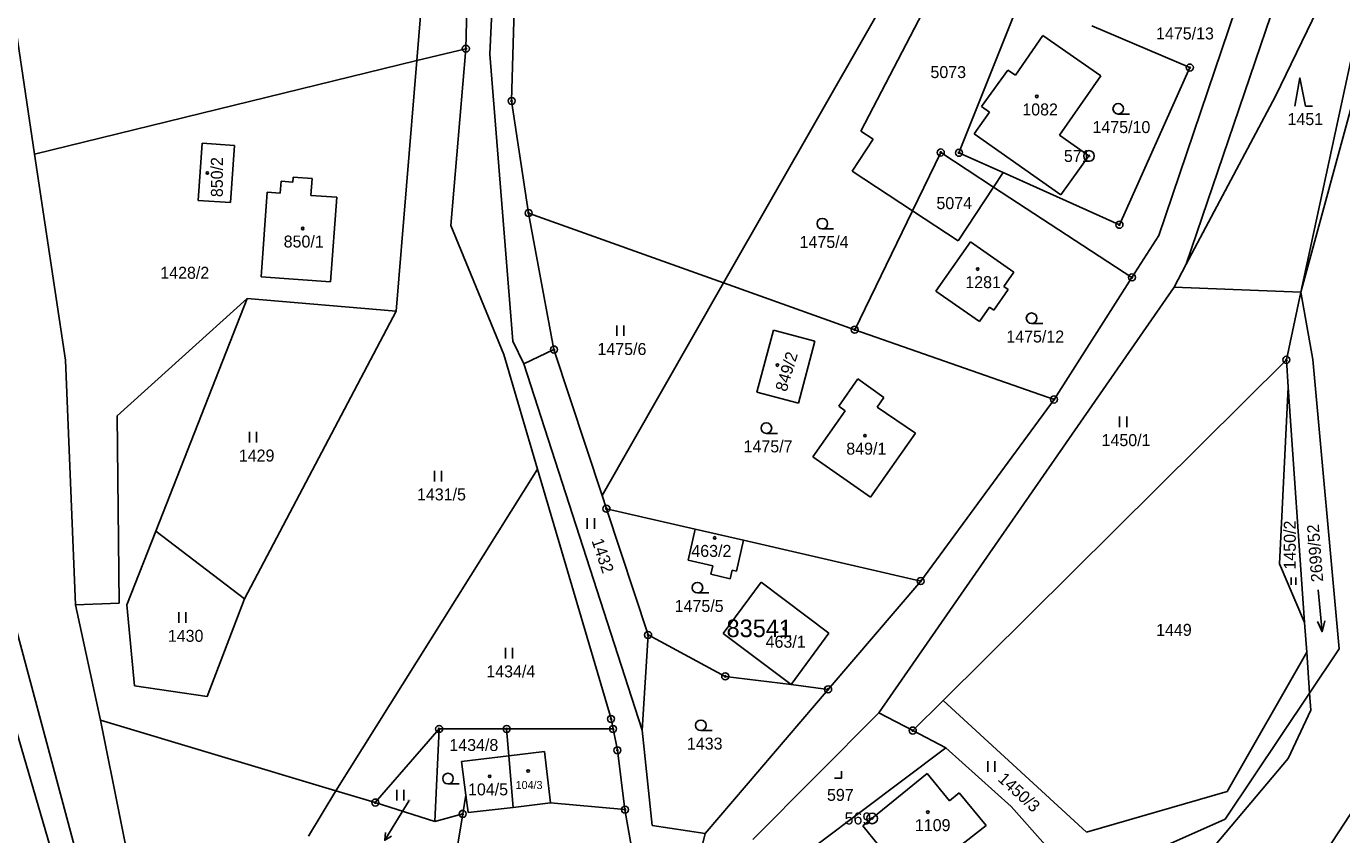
# Model space of a CAD drawing. Extents: x -439246 to -433691, y -1130252 to -1121148.
# Drawn here: x -437644.9 to -437458, y -1123641.6 to -1123526.8 of the extents above; entities that cross this region are included whole.
import ezdxf

# ---------------------------------------------------------------- set-up
doc = ezdxf.new("R2010")
doc.units = 0
for name, color, linetype in [('Vrstva 1', 7, 'Continuous'), ('Vrstva 16', 7, 'Continuous'), ('Vrstva 17', 7, 'Continuous'), ('Vrstva 18', 7, 'Continuous'), ('Vrstva 19', 7, 'Continuous'), ('Vrstva 24', 7, 'Continuous'), ('Vrstva 25', 7, 'Continuous'), ('Vrstva 3', 7, 'Continuous'), ('Vrstva 37', 7, 'Continuous'), ('Vrstva 4', 7, 'Continuous'), ('Vrstva 53', 7, 'Continuous')]:
    doc.layers.add(name, color=color, linetype=linetype)

msp = doc.modelspace()

# ---------------------------------------------------------------- linework, layer by layer
at = {"layer": 'Vrstva 1'}
for points in [[(-437652.72, -1123484.64), (-437643.72, -1123544.95)], [(-437582.45, -1123529.99), (-437581.41, -1123487.18)], [(-437586.23, -1123493.07), (-437589.4, -1123531.69)], [(-437574.7, -1123493.5), (-437575.94, -1123537.41)], [(-437577.32, -1123494.43), (-437579.05, -1123530.78)], [(-437458.26, -1123496.46), (-437480.1, -1123560.6)], [(-437447.41, -1123504.24), (-437463.81, -1123564.58)], [(-437467.43, -1123536.71), (-437453.98, -1123508.93)], [(-437452.65, -1123512.77), (-437463.81, -1123564.58)], [(-437545.82, -1123563.23), (-437518.56, -1123515.54)], [(-437526.32, -1123541.71), (-437513.47, -1123516.94)], [(-437484.01, -1123556.51), (-437472.09, -1123521.42)], [(-437512.39, -1123544.77), (-437503.5, -1123522.47)], [(-437493.49, -1123526.74), (-437479.59, -1123532.67)], [(-437500.47, -1123528.1), (-437504.38, -1123533.77)], [(-437500.47, -1123528.1), (-437492.25, -1123533.85)], [(-437582.45, -1123529.99), (-437589.4, -1123531.69)], [(-437584.57, -1123555.09), (-437582.45, -1123529.99)], [(-437579.05, -1123530.78), (-437575.75, -1123571.53)], [(-437589.4, -1123531.69), (-437643.72, -1123544.95)], [(-437589.4, -1123531.69), (-437592.33, -1123567.28)], [(-437505.44, -1123533.02), (-437509.17, -1123538.22)], [(-437504.38, -1123533.77), (-437505.44, -1123533.02)], [(-437479.59, -1123532.67), (-437489.59, -1123554.99)], [(-437498.1, -1123542.29), (-437492.25, -1123533.85)], [(-437480.1, -1123560.6), (-437467.43, -1123536.71)], [(-437575.94, -1123537.41), (-437573.53, -1123553.33)], [(-437508.07, -1123538.99), (-437510.22, -1123542.08)], [(-437509.17, -1123538.22), (-437508.07, -1123538.99)], [(-437524.6, -1123542.84), (-437526.32, -1123541.71)], [(-437497.91, -1123550.76), (-437510.22, -1123542.08)], [(-437493.94, -1123545.22), (-437498.1, -1123542.29)], [(-437619.92, -1123543.41), (-437620.47, -1123551.54)], [(-437619.92, -1123543.41), (-437615.33, -1123543.72)], [(-437615.33, -1123543.72), (-437615.88, -1123551.85)], [(-437527.58, -1123547.36), (-437524.6, -1123542.84)], [(-437643.72, -1123544.95), (-437639.35, -1123574.23)], [(-437519, -1123553.01), (-437514.97, -1123544.73)], [(-437514.97, -1123544.73), (-437507.47, -1123549.63)], [(-437506.12, -1123547.58), (-437512.39, -1123544.77)], [(-437493.94, -1123545.22), (-437497.91, -1123550.76)], [(-437606.99, -1123548.23), (-437607.04, -1123548.93)], [(-437606.99, -1123548.23), (-437604.3, -1123548.43)], [(-437519, -1123553.01), (-437527.58, -1123547.36)], [(-437506.12, -1123547.58), (-437507.47, -1123549.63)], [(-437489.59, -1123554.99), (-437506.12, -1123547.58)], [(-437608.81, -1123550.51), (-437608.69, -1123548.81)], [(-437607.04, -1123548.93), (-437608.69, -1123548.81)], [(-437604.47, -1123550.82), (-437604.3, -1123548.43)], [(-437507.47, -1123549.63), (-437512.52, -1123557.28)], [(-437507.47, -1123549.63), (-437487.81, -1123562.46)], [(-437620.47, -1123551.54), (-437615.88, -1123551.85)], [(-437610.66, -1123550.37), (-437611.53, -1123562.39)], [(-437610.66, -1123550.37), (-437608.81, -1123550.51)], [(-437604.47, -1123550.82), (-437600.78, -1123551.09)], [(-437600.78, -1123551.09), (-437601.66, -1123563.11)], [(-437569.93, -1123572.71), (-437573.53, -1123553.33)], [(-437573.53, -1123553.33), (-437545.82, -1123563.23)], [(-437527.2, -1123569.89), (-437519, -1123553.01)], [(-437512.52, -1123557.28), (-437519, -1123553.01)], [(-437577.05, -1123573.43), (-437584.57, -1123555.09)], [(-437510.77, -1123557.4), (-437515.66, -1123564.41)], [(-437504.59, -1123561.72), (-437510.77, -1123557.4)], [(-437487.81, -1123562.46), (-437484.01, -1123556.51)], [(-437481.83, -1123563.87), (-437480.1, -1123560.6)], [(-437601.66, -1123563.11), (-437611.53, -1123562.39)], [(-437563.09, -1123593.44), (-437545.82, -1123563.23)], [(-437545.82, -1123563.23), (-437527.2, -1123569.89)], [(-437506, -1123563.77), (-437504.59, -1123561.72)], [(-437498.88, -1123579.8), (-437487.81, -1123562.46)], [(-437481.83, -1123563.87), (-437523.79, -1123624.29)], [(-437515.66, -1123564.41), (-437509.47, -1123568.73)], [(-437507.43, -1123567.12), (-437505.39, -1123564.2)], [(-437505.39, -1123564.2), (-437506, -1123563.77)], [(-437481.83, -1123563.87), (-437463.81, -1123564.58)], [(-437463.81, -1123564.58), (-437465.88, -1123574.17)], [(-437462.1, -1123574.13), (-437463.81, -1123564.58)], [(-437632, -1123582.12), (-437613.54, -1123565.48)], [(-437613.54, -1123565.48), (-437626.5, -1123598.49)], [(-437592.33, -1123567.28), (-437613.54, -1123565.48)], [(-437509.47, -1123568.73), (-437508.04, -1123566.69)], [(-437508.04, -1123566.69), (-437507.43, -1123567.12)], [(-437613.9, -1123608.1), (-437592.33, -1123567.28)], [(-437541.09, -1123578.74), (-437538.74, -1123569.95)], [(-437532.85, -1123571.52), (-437538.74, -1123569.95)], [(-437527.2, -1123569.89), (-437498.88, -1123579.8)], [(-437575.75, -1123571.53), (-437574.22, -1123574.75)], [(-437574.22, -1123574.75), (-437569.93, -1123572.71)], [(-437563.09, -1123593.44), (-437569.93, -1123572.71)], [(-437535.2, -1123580.31), (-437532.85, -1123571.52)], [(-437639.35, -1123574.23), (-437637.9, -1123608.98)], [(-437572.27, -1123589.67), (-437577.05, -1123573.43)], [(-437465.88, -1123574.17), (-437514.62, -1123622.52)], [(-437465.88, -1123574.17), (-437465.61, -1123578.04)], [(-437458.36, -1123615.19), (-437462.1, -1123574.13)], [(-437574.22, -1123574.75), (-437557.42, -1123626.73)], [(-437526.77, -1123576.88), (-437529.47, -1123580.73)], [(-437526.77, -1123576.88), (-437523.05, -1123579.5)], [(-437466.84, -1123603.12), (-437465.61, -1123578.04)], [(-437465.61, -1123578.04), (-437463.28, -1123611.46)], [(-437535.2, -1123580.31), (-437541.09, -1123578.74)], [(-437523.05, -1123579.5), (-437524.03, -1123580.9)], [(-437517.83, -1123605.58), (-437498.88, -1123579.8)], [(-437533.14, -1123587.94), (-437528.54, -1123581.39)], [(-437528.54, -1123581.39), (-437529.47, -1123580.73)], [(-437524.03, -1123580.9), (-437518.57, -1123584.59)], [(-437631.69, -1123608.72), (-437632, -1123582.12)], [(-437518.57, -1123584.59), (-437524.95, -1123593.68)], [(-437533.14, -1123587.94), (-437524.95, -1123593.68)], [(-437600.92, -1123635.35), (-437572.27, -1123589.67)], [(-437561.82, -1123625.16), (-437572.27, -1123589.67)], [(-437562.47, -1123595.31), (-437563.09, -1123593.44)], [(-437556.55, -1123613.24), (-437562.47, -1123595.31)], [(-437562.47, -1123595.31), (-437549.86, -1123598.21)], [(-437626.5, -1123598.49), (-437630.6, -1123608.94)], [(-437613.9, -1123608.1), (-437626.5, -1123598.49)], [(-437549.86, -1123598.21), (-437550.87, -1123602.6)], [(-437549.86, -1123598.21), (-437542.99, -1123599.79)], [(-437649.63, -1123600.14), (-437637.73, -1123644.52)], [(-437544, -1123604.18), (-437542.99, -1123599.79)], [(-437542.99, -1123599.79), (-437517.83, -1123605.58)], [(-437550.87, -1123602.6), (-437547.36, -1123603.4)], [(-437653.03, -1123603.97), (-437626.78, -1123693.81)], [(-437547.36, -1123603.4), (-437547.64, -1123604.62)], [(-437544.91, -1123605.25), (-437544.63, -1123604.03)], [(-437544.63, -1123604.03), (-437544, -1123604.18)], [(-437463.28, -1123611.46), (-437466.84, -1123603.12)], [(-437547.64, -1123604.62), (-437544.91, -1123605.25)], [(-437540.5, -1123605.74), (-437545.89, -1123613.03)], [(-437530.86, -1123613), (-437540.5, -1123605.74)], [(-437530.98, -1123620.96), (-437517.83, -1123605.58)], [(-437619.2, -1123621.98), (-437613.9, -1123608.1)], [(-437637.9, -1123608.98), (-437631.69, -1123608.72)], [(-437634.36, -1123625.31), (-437637.9, -1123608.98)], [(-437630.6, -1123608.94), (-437629.51, -1123620.45)], [(-437463.28, -1123611.46), (-437462.98, -1123615.66)], [(-437557.42, -1123626.73), (-437556.55, -1123613.24)], [(-437556.55, -1123613.24), (-437545.6, -1123619.11)], [(-437536.25, -1123620.29), (-437545.89, -1123613.03)], [(-437530.86, -1123613), (-437536.25, -1123620.29)], [(-437474.29, -1123635.46), (-437462.98, -1123615.66)], [(-437462.98, -1123615.66), (-437462.58, -1123621.49)], [(-437462.58, -1123621.49), (-437458.36, -1123615.19)], [(-437536.25, -1123620.29), (-437545.6, -1123619.11)], [(-437629.51, -1123620.45), (-437619.2, -1123621.98)], [(-437548.46, -1123641.41), (-437530.98, -1123620.96)], [(-437530.98, -1123620.96), (-437536.25, -1123620.29)], [(-437514.62, -1123622.52), (-437518.95, -1123626.81)], [(-437514.62, -1123622.52), (-437494.25, -1123641.23)], [(-437474.57, -1123639.41), (-437462.58, -1123621.49)], [(-437462.58, -1123621.49), (-437462.41, -1123623.9)], [(-437523.79, -1123624.29), (-437541.68, -1123642.27)], [(-437523.79, -1123624.29), (-437518.95, -1123626.81)], [(-437465.6, -1123630.76), (-437462.41, -1123623.9)], [(-437628.77, -1123653.14), (-437634.36, -1123625.31)], [(-437600.92, -1123635.35), (-437634.36, -1123625.31)], [(-437586.24, -1123626.58), (-437595.31, -1123637.03)], [(-437586.85, -1123639.74), (-437586.24, -1123626.58)], [(-437586.24, -1123626.58), (-437576.65, -1123626.58)], [(-437576.65, -1123626.58), (-437561.53, -1123626.58)], [(-437576.33, -1123630.41), (-437576.65, -1123626.58)], [(-437561.82, -1123625.16), (-437561.53, -1123626.58)], [(-437561.53, -1123626.58), (-437560.92, -1123629.61)], [(-437557.42, -1123626.73), (-437555.98, -1123640.3)], [(-437518.95, -1123626.81), (-437514.26, -1123629.25)], [(-437583.08, -1123631.22), (-437576.33, -1123630.41)], [(-437575.72, -1123637.73), (-437576.33, -1123630.41)], [(-437560.92, -1123629.61), (-437559.84, -1123638.04)], [(-437544.24, -1123651.77), (-437514.26, -1123629.25)], [(-437514.26, -1123629.25), (-437504.99, -1123637.61)], [(-437582.44, -1123635.96), (-437583.08, -1123631.22)], [(-437465.6, -1123630.76), (-437476.75, -1123643.99)], [(-437462.75, -1123647.79), (-437452.6, -1123632.27)], [(-437516.91, -1123632.89), (-437526.07, -1123640.36)], [(-437513.74, -1123636.8), (-437516.91, -1123632.89)], [(-437600.92, -1123635.35), (-437604.82, -1123641.8)], [(-437595.31, -1123637.03), (-437600.92, -1123635.35)], [(-437582.89, -1123638.64), (-437582.44, -1123635.96)], [(-437582.11, -1123638.42), (-437582.44, -1123635.96)], [(-437512.37, -1123635.66), (-437513.74, -1123636.8)], [(-437508.52, -1123640.27), (-437512.37, -1123635.66)], [(-437494.25, -1123641.23), (-437474.29, -1123635.46)], [(-437595.31, -1123637.03), (-437586.85, -1123639.74)], [(-437575.72, -1123637.73), (-437582.11, -1123638.42)], [(-437570.43, -1123637.05), (-437575.72, -1123637.73)], [(-437570.43, -1123637.05), (-437559.84, -1123638.04)], [(-437559.84, -1123638.04), (-437558.5, -1123645.79)], [(-437504.99, -1123637.61), (-437495.24, -1123648.58)], [(-437582.89, -1123638.64), (-437586.85, -1123639.74)], [(-437584.27, -1123646.94), (-437582.89, -1123638.64)], [(-437495.24, -1123648.58), (-437474.57, -1123639.41)], [(-437555.98, -1123640.3), (-437548.46, -1123641.41)], [(-437552.57, -1123658.23), (-437548.46, -1123641.41)], [(-437526.07, -1123640.36), (-437523.83, -1123643.1)], [(-437514.59, -1123645.04), (-437508.52, -1123640.27)]]:
    msp.add_lwpolyline(points, dxfattribs=at)
at = {"layer": 'Vrstva 16'}
msp.add_line((-437592.4, -1123639.83), (-437593.96, -1123642.39), dxfattribs=at)
for points in [[(-437590.52, -1123636.74), (-437592.4, -1123639.83)], [(-437593.01, -1123641.8), (-437593.96, -1123642.39), (-437593.87, -1123641.28)]]:
    msp.add_lwpolyline(points, dxfattribs=at)
at = {"layer": 'Vrstva 24'}
for centre, radius in [((-437582.45, -1123529.99), 0.5), ((-437582.45, -1123529.99), 0.1), ((-437479.59, -1123532.67), 0.5), ((-437479.59, -1123532.67), 0.1), ((-437575.94, -1123537.41), 0.5), ((-437575.94, -1123537.41), 0.1), ((-437514.97, -1123544.73), 0.5), ((-437514.97, -1123544.73), 0.1), ((-437512.39, -1123544.77), 0.5), ((-437512.39, -1123544.77), 0.1), ((-437493.92, -1123545.22), 0.75), ((-437493.92, -1123545.22), 0.1), ((-437573.53, -1123553.33), 0.5), ((-437573.53, -1123553.33), 0.1), ((-437489.59, -1123554.99), 0.5), ((-437489.59, -1123554.99), 0.1), ((-437487.81, -1123562.46), 0.5), ((-437487.81, -1123562.46), 0.1), ((-437527.2, -1123569.89), 0.5), ((-437527.2, -1123569.89), 0.1), ((-437569.93, -1123572.71), 0.5), ((-437569.93, -1123572.71), 0.1), ((-437465.88, -1123574.17), 0.5), ((-437465.88, -1123574.17), 0.1), ((-437498.88, -1123579.8), 0.5), ((-437498.88, -1123579.8), 0.1), ((-437562.47, -1123595.31), 0.5), ((-437562.47, -1123595.31), 0.1), ((-437517.83, -1123605.58), 0.5), ((-437517.83, -1123605.58), 0.1), ((-437556.55, -1123613.24), 0.5), ((-437556.55, -1123613.24), 0.1), ((-437545.6, -1123619.11), 0.5), ((-437545.6, -1123619.11), 0.1), ((-437530.98, -1123620.96), 0.5), ((-437530.98, -1123620.96), 0.1), ((-437561.82, -1123625.16), 0.5), ((-437586.24, -1123626.58), 0.5), ((-437586.24, -1123626.58), 0.1), ((-437576.65, -1123626.58), 0.5), ((-437576.65, -1123626.58), 0.1), ((-437561.53, -1123626.58), 0.5), ((-437561.82, -1123625.16), 0.1), ((-437561.53, -1123626.58), 0.1), ((-437518.95, -1123626.81), 0.5), ((-437518.95, -1123626.81), 0.1), ((-437560.92, -1123629.61), 0.5), ((-437560.92, -1123629.61), 0.1), ((-437595.31, -1123637.03), 0.5), ((-437595.31, -1123637.03), 0.1), ((-437559.84, -1123638.04), 0.5), ((-437559.84, -1123638.04), 0.1), ((-437582.89, -1123638.64), 0.5), ((-437582.89, -1123638.64), 0.1), ((-437524.72, -1123639.29), 0.75), ((-437524.72, -1123639.29), 0.1)]:
    msp.add_circle(centre, radius, dxfattribs=at)
at = {"layer": 'Vrstva 25'}
for p, q in [((-437489.76, -1123539.27), (-437488.16, -1123539.27)), ((-437531.8, -1123555.58), (-437530.2, -1123555.58)), ((-437560.98, -1123570.78), (-437560.98, -1123569.28)), ((-437559.98, -1123570.78), (-437559.98, -1123569.28)), ((-437502.07, -1123569.01), (-437500.47, -1123569.01)), ((-437489.56, -1123583.72), (-437489.56, -1123582.22)), ((-437488.56, -1123583.72), (-437488.56, -1123582.22)), ((-437613.2, -1123585.91), (-437613.2, -1123584.41)), ((-437612.2, -1123585.91), (-437612.2, -1123584.41)), ((-437539.75, -1123584.61), (-437538.15, -1123584.61)), ((-437586.9, -1123591.43), (-437586.9, -1123589.93)), ((-437585.9, -1123591.43), (-437585.9, -1123589.93)), ((-437565.19, -1123598.17), (-437565.19, -1123596.67)), ((-437564.19, -1123598.17), (-437564.19, -1123596.67)), ((-437465.17, -1123606.1), (-437465.17, -1123605.09)), ((-437464.51, -1123606.1), (-437464.51, -1123605.09)), ((-437549.55, -1123607.27), (-437547.95, -1123607.27)), ((-437623.23, -1123611.51), (-437623.23, -1123610.01)), ((-437622.23, -1123611.51), (-437622.23, -1123610.01)), ((-437576.81, -1123616.56), (-437576.81, -1123615.06)), ((-437575.81, -1123616.56), (-437575.81, -1123615.06)), ((-437549.06, -1123626.81), (-437547.46, -1123626.81)), ((-437508.3, -1123632.65), (-437508.3, -1123631.15)), ((-437507.3, -1123632.65), (-437507.3, -1123631.15)), ((-437584.99, -1123634.38), (-437583.39, -1123634.38)), ((-437592.24, -1123636.74), (-437592.24, -1123635.24)), ((-437591.24, -1123636.74), (-437591.24, -1123635.24))]:
    msp.add_line(p, q, dxfattribs=at)
for points in [[(-437464.65, -1123538.14), (-437463.95, -1123534.14), (-437463.15, -1123538.14), (-437462.15, -1123538.14)], [(-437461.35, -1123606.81), (-437460.79, -1123612.79), (-437460.43, -1123611.25)], [(-437460.79, -1123612.79), (-437461.43, -1123611.34)], [(-437530.08, -1123633.59), (-437529.08, -1123633.59), (-437529.08, -1123632.59)]]:
    msp.add_lwpolyline(points, dxfattribs=at)
for centre, radius in [((-437501.33, -1123536.77), 0.175), ((-437489.76, -1123538.52), 0.75), ((-437619.17, -1123547.64), 0.175), ((-437605.62, -1123555.52), 0.175), ((-437531.8, -1123554.83), 0.75), ((-437509.73, -1123561.29), 0.175), ((-437502.07, -1123568.26), 0.75), ((-437538.18, -1123574.92), 0.175), ((-437539.75, -1123583.86), 0.75), ((-437525.75, -1123584.93), 0.175), ((-437547.09, -1123599.45), 0.175), ((-437549.55, -1123606.52), 0.75), ((-437537.18, -1123612.35), 0.175), ((-437549.06, -1123626.06), 0.75), ((-437573.59, -1123632.56), 0.175), ((-437584.99, -1123633.63), 0.75), ((-437579.06, -1123633.31), 0.175), ((-437516.81, -1123638.39), 0.175)]:
    msp.add_circle(centre, radius, dxfattribs=at)
at = {"layer": 'Vrstva 3'}
for points in [[(-437500.47, -1123528.1), (-437504.38, -1123533.77)], [(-437500.47, -1123528.1), (-437492.25, -1123533.85)], [(-437505.44, -1123533.02), (-437509.17, -1123538.22)], [(-437504.38, -1123533.77), (-437505.44, -1123533.02)], [(-437498.1, -1123542.29), (-437492.25, -1123533.85)], [(-437508.07, -1123538.99), (-437510.22, -1123542.08)], [(-437509.17, -1123538.22), (-437508.07, -1123538.99)], [(-437497.91, -1123550.76), (-437510.22, -1123542.08)], [(-437493.94, -1123545.22), (-437498.1, -1123542.29)], [(-437619.92, -1123543.41), (-437620.47, -1123551.54)], [(-437619.92, -1123543.41), (-437615.33, -1123543.72)], [(-437615.33, -1123543.72), (-437615.88, -1123551.85)], [(-437493.94, -1123545.22), (-437497.91, -1123550.76)], [(-437606.99, -1123548.23), (-437607.04, -1123548.93)], [(-437606.99, -1123548.23), (-437604.3, -1123548.43)], [(-437608.81, -1123550.51), (-437608.69, -1123548.81)], [(-437607.04, -1123548.93), (-437608.69, -1123548.81)], [(-437604.47, -1123550.82), (-437604.3, -1123548.43)], [(-437620.47, -1123551.54), (-437615.88, -1123551.85)], [(-437610.66, -1123550.37), (-437611.53, -1123562.39)], [(-437610.66, -1123550.37), (-437608.81, -1123550.51)], [(-437604.47, -1123550.82), (-437600.78, -1123551.09)], [(-437600.78, -1123551.09), (-437601.66, -1123563.11)], [(-437510.77, -1123557.4), (-437515.66, -1123564.41)], [(-437504.59, -1123561.72), (-437510.77, -1123557.4)], [(-437601.66, -1123563.11), (-437611.53, -1123562.39)], [(-437506, -1123563.77), (-437504.59, -1123561.72)], [(-437515.66, -1123564.41), (-437509.47, -1123568.73)], [(-437507.43, -1123567.12), (-437505.39, -1123564.2)], [(-437505.39, -1123564.2), (-437506, -1123563.77)], [(-437509.47, -1123568.73), (-437508.04, -1123566.69)], [(-437508.04, -1123566.69), (-437507.43, -1123567.12)], [(-437541.09, -1123578.74), (-437538.74, -1123569.95)], [(-437532.85, -1123571.52), (-437538.74, -1123569.95)], [(-437535.2, -1123580.31), (-437532.85, -1123571.52)], [(-437526.77, -1123576.88), (-437529.47, -1123580.73)], [(-437526.77, -1123576.88), (-437523.05, -1123579.5)], [(-437535.2, -1123580.31), (-437541.09, -1123578.74)], [(-437523.05, -1123579.5), (-437524.03, -1123580.9)], [(-437533.14, -1123587.94), (-437528.54, -1123581.39)], [(-437528.54, -1123581.39), (-437529.47, -1123580.73)], [(-437524.03, -1123580.9), (-437518.57, -1123584.59)], [(-437518.57, -1123584.59), (-437524.95, -1123593.68)], [(-437533.14, -1123587.94), (-437524.95, -1123593.68)], [(-437549.86, -1123598.21), (-437550.87, -1123602.6)], [(-437549.86, -1123598.21), (-437542.99, -1123599.79)], [(-437544, -1123604.18), (-437542.99, -1123599.79)], [(-437550.87, -1123602.6), (-437547.36, -1123603.4)], [(-437547.36, -1123603.4), (-437547.64, -1123604.62)], [(-437544.91, -1123605.25), (-437544.63, -1123604.03)], [(-437544.63, -1123604.03), (-437544, -1123604.18)], [(-437547.64, -1123604.62), (-437544.91, -1123605.25)], [(-437540.5, -1123605.74), (-437545.89, -1123613.03)], [(-437530.86, -1123613), (-437540.5, -1123605.74)], [(-437536.25, -1123620.29), (-437545.89, -1123613.03)], [(-437530.86, -1123613), (-437536.25, -1123620.29)], [(-437583.08, -1123631.22), (-437576.33, -1123630.41)], [(-437576.33, -1123630.41), (-437571.27, -1123629.79)], [(-437575.72, -1123637.73), (-437576.33, -1123630.41)], [(-437575.72, -1123637.73), (-437576.33, -1123630.41)], [(-437571.27, -1123629.79), (-437570.43, -1123637.05)], [(-437582.44, -1123635.96), (-437583.08, -1123631.22)], [(-437516.91, -1123632.89), (-437526.07, -1123640.36)], [(-437513.74, -1123636.8), (-437516.91, -1123632.89)], [(-437582.11, -1123638.42), (-437582.44, -1123635.96)], [(-437512.37, -1123635.66), (-437513.74, -1123636.8)], [(-437508.52, -1123640.27), (-437512.37, -1123635.66)], [(-437575.72, -1123637.73), (-437582.11, -1123638.42)], [(-437570.43, -1123637.05), (-437575.72, -1123637.73)], [(-437526.07, -1123640.36), (-437523.83, -1123643.1)], [(-437514.59, -1123645.04), (-437508.52, -1123640.27)]]:
    msp.add_lwpolyline(points, dxfattribs=at)
at = {"layer": 'Vrstva 37'}
for centre in [(-437501.33, -1123536.77), (-437619.17, -1123547.64), (-437605.62, -1123555.52), (-437509.73, -1123561.29), (-437538.18, -1123574.92), (-437525.75, -1123584.93), (-437547.09, -1123599.45), (-437537.18, -1123612.35), (-437573.59, -1123632.56), (-437579.06, -1123633.31), (-437516.81, -1123638.39)]:
    msp.add_circle(centre, 0.175, dxfattribs=at)
at = {"layer": 'Vrstva 4'}
for points in [[(-437576.33, -1123630.41), (-437571.27, -1123629.79)], [(-437571.27, -1123629.79), (-437570.43, -1123637.05)]]:
    msp.add_lwpolyline(points, dxfattribs=at)

# ---------------------------------------------------------------- texts
at = {"layer": 'Vrstva 17'}
for s, p in [('571', (-437497.48, -1123546.07)), ('569', (-437528.64, -1123640.14))]:
    msp.add_text(s, height=1.7, dxfattribs=at).set_placement(p)
at = {"layer": 'Vrstva 18'}
for s, height, p in [('1475/13', 1.7, (-437484.39, -1123528.68)), ('5073', 1.7, (-437516.44, -1123534.16)), ('1475/10', 1.7, (-437493.42, -1123541.97)), ('1451', 1.7, (-437465.71, -1123540.84)), ('5074', 1.7, (-437515.59, -1123552.77)), ('1475/4', 1.7, (-437535.03, -1123558.28)), ('1428/2', 1.7, (-437625.86, -1123562.66)), ('1475/12', 1.7, (-437505.66, -1123571.71)), ('1475/6', 1.7, (-437563.75, -1123573.48)), ('1475/7', 1.7, (-437542.99, -1123587.31)), ('1450/1', 1.7, (-437492.13, -1123586.42)), ('1429', 1.7, (-437614.7, -1123588.61)), ('1431/5', 1.7, (-437589.39, -1123594.13)), ('1475/5', 1.7, (-437552.78, -1123609.97)), ('1449', 1.7, (-437484.38, -1123613.36)), ('1430', 1.7, (-437624.79, -1123614.21)), ('1434/4', 1.7, (-437579.54, -1123619.26)), ('1434/8', 1.7, (-437584.79, -1123629.71)), ('1433', 1.7, (-437551.04, -1123629.51)), ('1434/9', 0.1, (-437590.73, -1123636.74))]:
    msp.add_text(s, height=height, dxfattribs=at).set_placement(p)
for s, rotation, p in [('1450/2', 90, (-437464.54, -1123603.95)), ('2699/52', 94.4826, (-437460.63, -1123605.65)), ('1432', 288.807, (-437564.61, -1123599.85)), ('1450/3', 317.6646, (-437506.98, -1123633.85))]:
    msp.add_text(s, height=1.7, rotation=rotation, dxfattribs=at).set_placement(p)
at = {"layer": 'Vrstva 19'}
for s, height, p in [('1082', 1.7, (-437503.39, -1123539.47)), ('850/1', 1.7, (-437608.33, -1123558.22)), ('1281', 1.7, (-437511.49, -1123563.99)), ('849/1', 1.7, (-437528.4, -1123587.63)), ('463/2', 1.7, (-437550.41, -1123602.15)), ('463/1', 1.7, (-437539.86, -1123615.05)), ('104/5', 1.7, (-437582.14, -1123636.01)), ('104/3', 1.14, (-437575.37, -1123635.11)), ('597', 1.7, (-437531.14, -1123636.79)), ('1109', 1.7, (-437518.65, -1123641.09))]:
    msp.add_text(s, height=height, dxfattribs=at).set_placement(p)
for s, rotation, p in [('850/2', 90, (-437616.97, -1123551.07)), ('849/2', 73.2948, (-437536.9, -1123578.8))]:
    msp.add_text(s, height=1.7, rotation=rotation, dxfattribs=at).set_placement(p)
at = {"layer": 'Vrstva 53'}
msp.add_text('83541', height=2.5, dxfattribs=at).set_placement((-437545.41, -1123613.54))

doc.saveas('drawing.dxf')
